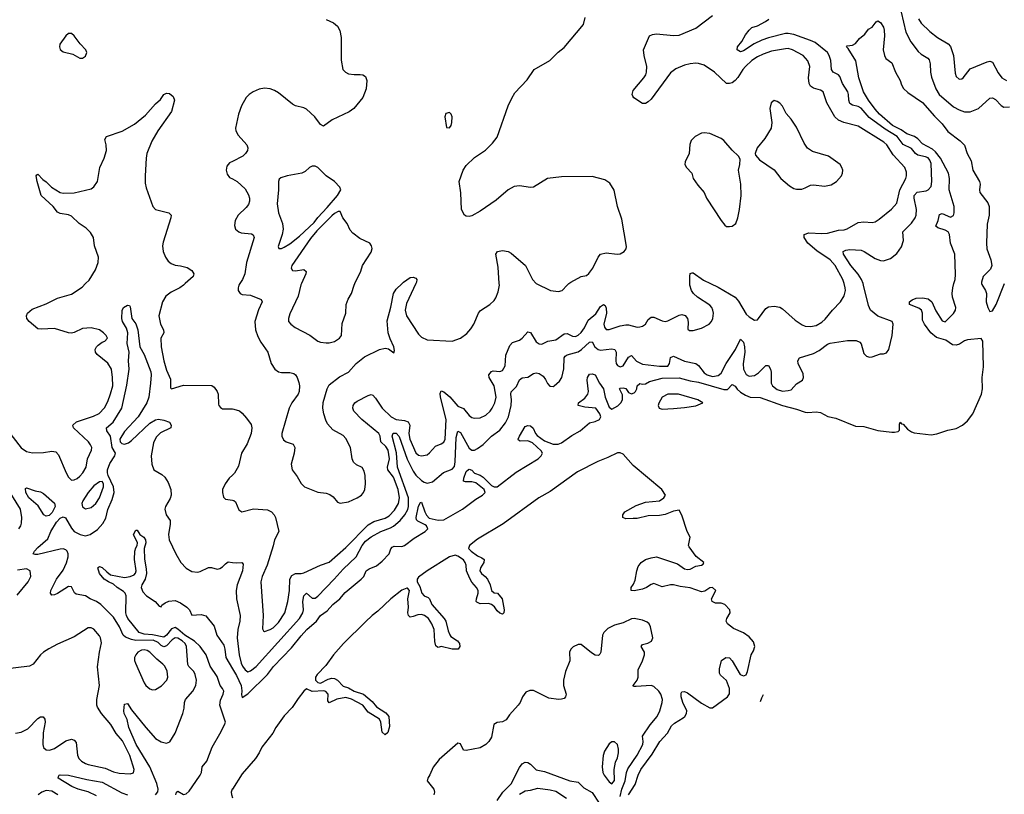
# Model space of a CAD drawing. Header units: inches. Extents: x 1771504 to 1971212, y 471788 to 643615.
# Tile 523 of 587: x 1888480 to 1895514, y 626354 to 631885. Entities that reach past the tile are written whole.
import ezdxf

# ---------------------------------------------------------------- set-up
doc = ezdxf.new("R2010")
doc.units = ezdxf.units.IN
doc.header["$MEASUREMENT"] = 0
for name, color, linetype in [('B8682', 7, 'Continuous'), ('B8683', 7, 'Continuous'), ('B8692', 7, 'Continuous'), ('B8693', 7, 'Continuous')]:
    doc.layers.add(name, color=color, linetype=linetype)

msp = doc.modelspace()

# ---------------------------------------------------------------- linework, layer by layer
at = {"layer": 'B8682', "color": 5}
for points, elevation in [([(1888393.7, 628953.7), (1888490, 628827.2), (1888530, 628801.3), (1888571.9, 628791.9), (1888650, 628793.7), (1888710, 628804.2), (1888738.2, 628798.2), (1888758.6, 628778.6), (1888811.7, 628650), (1888830, 628619.3), (1888850, 628598), (1888870, 628598.9), (1888890, 628608.4), (1888910, 628625.7), (1888931.8, 628650), (1888955.6, 628690), (1888964.5, 628750), (1888992.9, 628810), (1888994.7, 628830), (1888987.1, 628850), (1888972.4, 628870), (1888864.5, 628970), (1888860.4, 628990), (1888886.8, 629013.2), (1889006.6, 629053.4), (1889047, 629073), (1889086.7, 629113.3), (1889110, 629158.4), (1889130, 629212.4), (1889144.4, 629270), (1889143.2, 629330), (1889134.9, 629390), (1889110, 629431.8), (1889033, 629493), (1889021.3, 629510), (1889020.5, 629530), (1889029.7, 629550), (1889040, 629560), (1889070, 629583.1), (1889089.6, 629590.4), (1889106.6, 629610), (1889098.7, 629630), (1889079.7, 629650), (1889050, 629669.7), (1888990, 629684.5), (1888930, 629680.3), (1888870, 629652.2), (1888850, 629647.4), (1888830, 629648.7), (1888730, 629679.3), (1888634.7, 629674.7), (1888610, 629677.6), (1888547, 629730), (1888532.3, 629750), (1888529.3, 629770), (1888535.1, 629790), (1888570, 629817.8), (1888670, 629856.3), (1888750, 629897.3), (1888850, 629926), (1888925.5, 629974.5), (1888950.9, 630000)], 280), ([(1889661.7, 630000), (1889650.3, 629990), (1889624.4, 629970), (1889561.9, 629938.1), (1889524.7, 629910), (1889499.3, 629870), (1889474.5, 629770), (1889485.1, 629710), (1889508, 629670), (1889508.9, 629650), (1889487.5, 629610), (1889490.2, 629549.8), (1889508.7, 629450), (1889530, 629381.1), (1889557.1, 629317.1), (1889557.3, 629257.3), (1889564.7, 629250), (1889650, 629276.2), (1889852.6, 629272.6), (1889870, 629261.6), (1889890.2, 629230.2), (1889896.9, 629210), (1889900.3, 629140.3), (1889903, 629130), (1889915.3, 629115.3), (1889930, 629107), (1890000, 629105.2)], 280), ([(1889450.7, 626349.3), (1889467.4, 626372.6), (1889468.7, 626391.3), (1889460.2, 626430), (1889410, 626550.7), (1889313, 626710), (1889260.2, 626830), (1889247.1, 626887.1), (1889225.6, 626930), (1889223.1, 626950), (1889230, 626998), (1889250, 627002.8), (1889278.2, 626958.2), (1889380.2, 626830), (1889450, 626752.8), (1889490, 626729), (1889530, 626718.7), (1889551.7, 626728.3), (1889590, 626790.4), (1889645.6, 626930), (1889654.5, 626970), (1889657, 627010), (1889664.4, 627030), (1889718, 627090), (1889738.3, 627130), (1889742.4, 627170), (1889733.9, 627210), (1889723.4, 627230), (1889687.4, 627267.4), (1889680.8, 627280.8), (1889671.4, 627410), (1889661.2, 627430), (1889640.2, 627450), (1889610, 627469.3), (1889590, 627470.9), (1889570, 627455.9), (1889530, 627412.9), (1889510, 627406.6), (1889490, 627416.9), (1889470, 627437.3), (1889433.4, 627453.4), (1889310, 627453.3), (1889279.7, 627459.7), (1889237.1, 627477.1), (1889218.9, 627490), (1889194, 627550), (1889150, 627618), (1889059.1, 627710), (1889030, 627729.8), (1888982.9, 627750), (1888950, 627770.9), (1888884, 627784), (1888872.5, 627792.5), (1888850, 627836), (1888830, 627837.6), (1888750, 627787.6), (1888730, 627778.4), (1888710, 627776), (1888699.5, 627790), (1888702, 627810), (1888743.7, 627890), (1888790, 627954.9), (1888814, 628006), (1888826.5, 628050), (1888827, 628070), (1888819.6, 628090), (1888810, 628098.8), (1888790, 628106.1), (1888770, 628104.8), (1888610, 628067.3), (1888590, 628065.3), (1888577.4, 628070), (1888586.1, 628090), (1888610, 628116.8), (1888681.4, 628178.6), (1888703.2, 628230), (1888743, 628297), (1888770, 628325.6), (1888790, 628334.8), (1888807.2, 628327.2), (1888850, 628253.9), (1888870, 628231.5), (1888912.9, 628210), (1888950, 628200.4), (1888984.7, 628210), (1889036, 628244), (1889073.2, 628286.8), (1889094.9, 628325.1), (1889110, 628387.2), (1889141.4, 628458.6), (1889155.4, 628510), (1889149.9, 628550), (1889113.4, 628630), (1889106.7, 628650), (1889106.4, 628670), (1889124.2, 628715.8), (1889160.8, 628770), (1889164.3, 628790), (1889140.2, 628830), (1889129.9, 628909.9), (1889103.1, 628950), (1889101.2, 628970), (1889147.7, 629010), (1889211, 629110), (1889245.8, 629274.2), (1889261.8, 629390), (1889257.1, 629450), (1889262.5, 629510), (1889247.7, 629572.3), (1889251.6, 629650), (1889243.3, 629683.3), (1889213.6, 629730), (1889209.7, 629750), (1889211.5, 629808.5), (1889222.7, 629830), (1889250, 629846), (1889263.6, 629843.6), (1889270, 629834), (1889280.4, 629750), (1889310, 629713), (1889325, 629670), (1889338.5, 629550), (1889370, 629494.9), (1889416, 629370), (1889418.9, 629350), (1889415.8, 629290), (1889402.2, 629190), (1889389.4, 629150), (1889327.6, 629050), (1889230, 628944.9), (1889195.7, 628890), (1889197.5, 628870), (1889210, 628859.3), (1889230, 628854.5), (1889256.6, 628863.4), (1889279.8, 628880.2), (1889410, 629004), (1889450, 629026.9), (1889472.1, 629032.1), (1889510, 629026.4), (1889550.3, 629010.3), (1889562.8, 628990), (1889558.8, 628970), (1889485.1, 628934.9), (1889455.4, 628904.6), (1889437, 628863), (1889419.5, 628770), (1889423.7, 628710), (1889438.3, 628670), (1889496.5, 628636.5), (1889517.8, 628617.8), (1889541.3, 628581.3), (1889559.9, 628530), (1889561.1, 628490), (1889554.9, 628465.1), (1889522.1, 628410), (1889516.8, 628390), (1889525.5, 628350), (1889554.6, 628310), (1889556.3, 628283.7), (1889543, 628210), (1889547.7, 628170), (1889594.4, 628070), (1889632, 628010), (1889670, 627968.8), (1889710, 627945.7), (1889750, 627941.1), (1889770, 627945.3), (1889830, 627973), (1889850, 627973), (1889890, 627962.4), (1889910, 627965.3), (1889930, 627977.1), (1889950, 627999.1), (1889970, 628012.7), (1890000, 628009.5)], 260), ([(1890000, 628631.8), (1889977.6, 628610), (1889947, 628570), (1889929, 628531), (1889928.5, 628508.5), (1889935.9, 628475.9), (1889950, 628461), (1890000, 628453.8)], 280), ([(1888475.1, 628250), (1888487.8, 628270), (1888493.3, 628290), (1888494.7, 628330), (1888486.8, 628390), (1888423, 628490)], 280), ([(1889594.7, 626350), (1889599.6, 626370), (1889610, 626376.9), (1889650, 626353.4), (1889670, 626356.9), (1889690, 626375.2), (1889713, 626407), (1889769.8, 626490), (1889778.5, 626510), (1889783, 626550), (1889816.8, 626590), (1889854.7, 626690), (1889910, 626784.9), (1889943.8, 626850), (1889949.8, 626870), (1889909, 626990), (1889914, 627026), (1889934.6, 627070), (1889938.7, 627090), (1889929.7, 627110), (1889911.4, 627131.4), (1889890, 627194.5), (1889839.8, 627270), (1889811.3, 627350), (1889770.5, 627410), (1889728.2, 627448.2), (1889659.6, 627490), (1889610, 627533.6), (1889590, 627545.3), (1889564.9, 627535.1), (1889530, 627489.9), (1889510, 627476.4), (1889430, 627492.3), (1889370, 627497.6), (1889334, 627510), (1889251.8, 627610), (1889242.1, 627630), (1889237.4, 627650), (1889241.5, 627770), (1889232.8, 627790), (1889221.7, 627801.7), (1889176.2, 627830), (1889150, 627855.3), (1889114.5, 627870), (1889083, 627890), (1889049.7, 627930), (1889039.5, 627970), (1889043.5, 627976.5), (1889050, 627980.5), (1889070, 627974.3), (1889101.8, 627941.8), (1889130, 627922), (1889230, 627902.2), (1889270, 627909.2), (1889297.9, 627922.1), (1889307.2, 627932.8), (1889312, 627950), (1889300.2, 628030), (1889303.7, 628090), (1889310, 628113), (1889320.5, 628130), (1889321.1, 628150), (1889292.7, 628210), (1889310, 628241), (1889318.8, 628238.8), (1889338.8, 628210), (1889367.7, 628190), (1889378.7, 628170), (1889380.3, 628150), (1889370.1, 628109.9), (1889371.8, 628031.8), (1889384.2, 627964.2), (1889385.7, 627930), (1889376.1, 627890), (1889352.1, 627850), (1889349.1, 627830), (1889360.7, 627800.7), (1889385.3, 627770), (1889448, 627730), (1889477.5, 627697.5), (1889490, 627693), (1889496.5, 627703.5), (1889518.9, 627721.1), (1889545.9, 627734.1), (1889590, 627736.9), (1889630, 627720.6), (1889675, 627690), (1889693.8, 627670), (1889710, 627634), (1889777.5, 627637.5), (1889810, 627627.3), (1889870, 627554.8), (1889888.5, 627490), (1889938, 627418), (1889946.7, 627390), (1889952.3, 627330), (1890000, 627251)], 240), ([(1888463.3, 627776.7), (1888541.1, 627870), (1888560.5, 627910), (1888555.8, 627950), (1888530, 627963.8), (1888464.8, 627955.2)], 280), ([(1888450, 626791.3), (1888490, 626796.5), (1888538.1, 626821.9), (1888610, 626894.9), (1888630, 626907.7), (1888647.3, 626907.3), (1888660.5, 626890), (1888663.1, 626870), (1888647, 626793), (1888645.4, 626710), (1888650, 626688.5), (1888670, 626670.3), (1888694, 626670), (1888730, 626681.1), (1888810, 626735.6), (1888850, 626747.6), (1888870, 626741.3), (1888883, 626723), (1888893.6, 626633.6), (1888902.2, 626610), (1888921.5, 626590), (1888950, 626574.2), (1888970, 626566.3), (1889090, 626541), (1889150, 626515), (1889190, 626504), (1889270, 626500.3), (1889292.1, 626507.9), (1889298, 626530), (1889268.1, 626630), (1889214.7, 626734.7), (1889168.8, 626788.8), (1889132.2, 626852.2), (1889064.7, 626930), (1889035, 626975), (1889030.8, 626990.8), (1889032.4, 627030), (1889050.6, 627130), (1889036.9, 627263.1), (1889049.5, 627370), (1889064.2, 627435.8), (1889058.5, 627470), (1889050, 627485.1), (1889010, 627532), (1888990, 627543.5), (1888970, 627542.2), (1888870, 627477.6), (1888750, 627426.6), (1888687.5, 627392.5), (1888650.4, 627370), (1888628.5, 627350), (1888577.6, 627282.4), (1888550.5, 627269.5), (1888354.6, 627245.4)], 280), ([(1889030, 626342.8), (1888970, 626371.2), (1888898.9, 626390), (1888853.7, 626410), (1888754.5, 626470), (1888758.4, 626481.6), (1888762.7, 626490), (1888770, 626492.9), (1888828.7, 626491.3), (1888960.1, 626460.1), (1889070, 626440.4), (1889210, 626364.5), (1889250, 626350.6)], 260), ([(1890000, 626391.6), (1889999, 626390), (1889992, 626370), (1889992.3, 626352.3), (1890000, 626328.2)], 240), ([(1888753.3, 626350), (1888710, 626376.2), (1888670, 626380.7), (1888637.3, 626370), (1888611.4, 626350)], 280)]:
    msp.add_lwpolyline(points, dxfattribs=dict(at, elevation=elevation))
for points, elevation in [([(1889070, 628586.4), (1889050, 628585.8), (1889010, 628555.9), (1888969.7, 628510), (1888930.2, 628450), (1888925, 628430), (1888930, 628406.4), (1888950, 628392), (1888990, 628402), (1889025.1, 628430), (1889051.1, 628470), (1889078.5, 628550), (1889079, 628570)], 280), ([(1888670, 628339.9), (1888653.6, 628350), (1888612.5, 628412.5), (1888546, 628470), (1888524.2, 628510), (1888522.9, 628537.1), (1888530, 628542.8), (1888590, 628521.1), (1888630, 628512.9), (1888650, 628501.5), (1888730, 628432.9), (1888732.6, 628410), (1888725, 628390), (1888712.9, 628367.1), (1888690, 628344.6)], 260), ([(1889370, 627384.5), (1889350, 627382.4), (1889324.2, 627370), (1889308.9, 627350), (1889300.9, 627330), (1889300.3, 627310), (1889306.3, 627290), (1889369.3, 627150), (1889382.4, 627130), (1889410, 627107.1), (1889430, 627100.7), (1889450, 627102.4), (1889492.7, 627127.3), (1889531.5, 627168.5), (1889538.7, 627190), (1889533.8, 627233.8), (1889516, 627270), (1889503.8, 627283.8), (1889459.5, 627319.5), (1889410, 627368.6), (1889390, 627380.3)], 280)]:
    msp.add_lwpolyline(points, close=True, dxfattribs=dict(at, elevation=elevation))
at = {"layer": 'B8683', "color": 5, "elevation": 320}
msp.add_lwpolyline([(1888850, 631785.2), (1888830, 631785.2), (1888810, 631769.3), (1888766, 631710), (1888763.7, 631690), (1888770, 631671), (1888790, 631655.8), (1888859.5, 631639.5), (1888910, 631610.8), (1888930, 631610.8), (1888950, 631624), (1888960.9, 631650), (1888952, 631670), (1888912.6, 631712.6), (1888870, 631769.2)], close=True, dxfattribs=at)
at = {"layer": 'B8683', "color": 5}
for points, elevation in [([(1888950.9, 630000), (1888975.4, 630024.6), (1889021.5, 630098.5), (1889041.2, 630150), (1889042.5, 630190), (1889015.7, 630270), (1889006.7, 630330), (1888985.6, 630365.6), (1888955.4, 630395.4), (1888905.1, 630430), (1888850, 630480.9), (1888830, 630490.8), (1888770, 630501.1), (1888750.9, 630510.9), (1888719.7, 630550), (1888633.3, 630630), (1888604, 630730), (1888597.2, 630770), (1888602.5, 630777.5), (1888610, 630782.8), (1888644.5, 630744.5), (1888670, 630726), (1888708, 630688), (1888770, 630651), (1888790, 630647), (1888870, 630647.8), (1888990, 630677.2), (1889010, 630690.3), (1889035.8, 630730), (1889053.7, 630830), (1889083.6, 630896.4), (1889099.7, 630950), (1889098.4, 630990), (1889089.4, 631030), (1889101.2, 631050), (1889212, 631088), (1889301.4, 631138.6), (1889378.2, 631201.8), (1889450, 631284), (1889485.4, 631314.6), (1889510, 631351), (1889530, 631361), (1889550, 631358), (1889577.3, 631337.3), (1889586, 631310), (1889565.5, 631230), (1889467.7, 631092.3), (1889423.6, 631016.4), (1889389.2, 630930), (1889383.4, 630896.6), (1889376.1, 630770), (1889377.1, 630717.1), (1889383.5, 630683.5), (1889430.3, 630550.3), (1889450.4, 630530.4), (1889545.3, 630505.3), (1889562, 630490), (1889560.3, 630470), (1889504.6, 630295.4), (1889500.2, 630270), (1889505.8, 630230), (1889520.8, 630190), (1889541.3, 630161.3), (1889562.8, 630142.8), (1889590, 630132.6), (1889630, 630127.8), (1889675.5, 630115.5), (1889710, 630094), (1889723.7, 630070), (1889718.7, 630050), (1889661.7, 630000)], 280), ([(1890000, 630873), (1889977.9, 630862.1), (1889960.6, 630839.4), (1889954.3, 630810), (1889961.3, 630781.3), (1889979.1, 630759.1), (1890000, 630747.9)], 320)]:
    msp.add_lwpolyline(points, dxfattribs=dict(at, elevation=elevation))
at = {"layer": 'B8692', "color": 5}
for points, elevation in [([(1890000, 627251), (1890030, 627201.3), (1890061.6, 627130), (1890066.9, 627093.1), (1890064.9, 627064.9), (1890070, 627046), (1890110, 627070.2), (1890251.1, 627210), (1890294.1, 627265.9), (1890420.7, 627399.3), (1890490, 627486.4), (1890531.5, 627530), (1890601, 627590), (1890628, 627630), (1890676.5, 627663.5), (1890716, 627710), (1890767.4, 627750), (1890806.3, 627793.7), (1890920.3, 627890), (1890937.4, 627910), (1890956.3, 627950), (1890976.5, 627963.5), (1891030, 627984.1), (1891070, 628017.6), (1891119.9, 628070), (1891132.4, 628107.6), (1891141.6, 628118.4), (1891155, 628125), (1891210, 628124.2), (1891230, 628130.7), (1891297.8, 628182.2), (1891377.4, 628230), (1891396.1, 628250), (1891386.4, 628270), (1891377.4, 628277.4), (1891323.2, 628303.2), (1891313.7, 628313.7), (1891312.2, 628330), (1891330, 628411.3), (1891342.9, 628437.1), (1891350, 628439.1), (1891373.6, 628370), (1891385.9, 628345.9), (1891405.4, 628325.4), (1891470, 628311.3), (1891510, 628314.1), (1891644, 628390), (1891739, 628461), (1891785.8, 628490), (1891805, 628510), (1891799.1, 628530), (1891737.5, 628577.5), (1891710, 628585.5), (1891664.9, 628584.9), (1891649.6, 628589.7), (1891652.2, 628610), (1891670, 628657.6), (1891685.8, 628674.2), (1891690, 628676.5), (1891710, 628667.6), (1891730, 628647.6), (1891770, 628632.1), (1891790, 628618.2), (1891850, 628557.8), (1891869.5, 628549.5), (1891890, 628550.2), (1892026.8, 628653.2), (1892182.7, 628750), (1892205.1, 628770), (1892213.7, 628790), (1892205.6, 628805.6), (1892142.6, 628862.6), (1892110, 628876.8), (1892056, 628876), (1892043.3, 628883.3), (1892040.9, 628890), (1892049.6, 628910), (1892090, 628979.1), (1892110, 628987), (1892130, 628984.2), (1892147.5, 628967.5), (1892165.4, 628930), (1892176.8, 628916.8), (1892230, 628878.3), (1892290, 628855.1), (1892326.6, 628853.4), (1892350, 628863.8), (1892424.2, 628915.8), (1892483.9, 628950), (1892550, 629005.3), (1892590, 629014.7), (1892622, 629030), (1892630.8, 629050), (1892624.7, 629070), (1892595.8, 629110), (1892518.2, 629118.2), (1892469.5, 629130), (1892472.7, 629150), (1892517, 629183), (1892538.5, 629210), (1892543.9, 629230), (1892534.5, 629310), (1892536.9, 629330), (1892550, 629353.7), (1892570, 629356.5), (1892592, 629350), (1892623, 629290), (1892650.2, 629250), (1892663.5, 629190), (1892690, 629119.1), (1892710, 629103.8), (1892752.2, 629127.8), (1892774.5, 629150), (1892786, 629170), (1892785.1, 629205.1), (1892763.7, 629250), (1892770, 629254.4), (1892790, 629257), (1892810, 629250.3), (1892830, 629222.8), (1892850, 629213), (1892870, 629221.3), (1892878, 629230), (1892889.7, 629250), (1892890, 629270.8), (1892910, 629286.4), (1892930, 629282.3), (1892950, 629284.9), (1892979.8, 629300.2), (1893070, 629325.4), (1893190, 629328.2), (1893270, 629306.7), (1893330, 629296.7), (1893510, 629244.5), (1893535.5, 629244.5), (1893570, 629280.3), (1893590, 629267.1), (1893605.7, 629245.7), (1893630, 629224.6), (1893663.9, 629203.9), (1893699.3, 629190), (1893770, 629187.3), (1893930, 629128.9), (1894030, 629104.2), (1894090, 629082.3), (1894110, 629078.9), (1894170, 629085.6), (1894200.3, 629080.3), (1894252.4, 629052.4), (1894310, 629039.3), (1894450, 628982.2), (1894510, 628979.8), (1894610, 628952.1), (1894710, 628939.2), (1894730, 628938.5), (1894755.3, 628944.7), (1894765.9, 628954.1), (1894764.2, 628995.8), (1894769.6, 629010.4), (1894778.4, 628998.4), (1894790, 628995.8), (1894820.9, 628960.9), (1894850, 628942), (1894870, 628933.9), (1894990, 628919.9), (1895032.2, 628927.8), (1895110, 628954.2), (1895170, 628965.1), (1895215, 628990), (1895250, 629019.7), (1895288.8, 629070), (1895351.4, 629210), (1895356.7, 629250), (1895354.5, 629330), (1895365.6, 629405.6), (1895360.5, 629590), (1895347.7, 629607.7), (1895250, 629598), (1895228.4, 629591.6), (1895193.1, 629566.9), (1895170, 629559.6), (1895143.9, 629563.9), (1895095.3, 629595.3), (1895030, 629616.3), (1894989.1, 629649.1), (1894942.5, 629710), (1894930, 629739.5), (1894928.6, 629790), (1894922.2, 629810), (1894903.9, 629823.9), (1894836, 629850), (1894837, 629870), (1894856, 629884), (1894884, 629896), (1894930, 629899.3), (1894970, 629891.7), (1894996.3, 629870), (1895025.6, 629805.6), (1895070, 629734.6), (1895090, 629727), (1895150, 629787), (1895164.4, 629810), (1895167.5, 629830), (1895144.5, 629904.5), (1895141.9, 629930), (1895144.9, 629970), (1895153.4, 630000)], 240), ([(1890000, 628009.5), (1890030, 628006.3), (1890068, 628008), (1890077.2, 627997.2), (1890071.8, 627950), (1890033.5, 627850), (1890026, 627810), (1890028.5, 627750), (1890055.3, 627630), (1890053.1, 627590), (1890038.7, 627530), (1890033.2, 627470), (1890048, 627350), (1890062.9, 627290), (1890070.8, 627270), (1890090, 627243.2), (1890110, 627229.4), (1890130, 627235.1), (1890170, 627266.2), (1890479.2, 627610), (1890502.4, 627650), (1890506.9, 627670), (1890503.2, 627730), (1890510, 627770.3), (1890530, 627788.9), (1890570, 627753.8), (1890590, 627753.2), (1890610, 627768.1), (1890727.2, 627890), (1890790, 627962.5), (1890884.4, 628050), (1890926, 628130), (1890950, 628160.7), (1890990, 628191.2), (1891059.8, 628230), (1891130, 628255.8), (1891150, 628267.5), (1891197.7, 628310), (1891231.9, 628350), (1891252, 628388), (1891257.8, 628410), (1891257, 628470), (1891178.1, 628690), (1891172, 628792), (1891140.8, 628910), (1891147.1, 628932.9), (1891170, 628931.5), (1891190, 628908.2), (1891247.1, 628747.1), (1891290, 628661.9), (1891310, 628633.2), (1891350, 628594.5), (1891370, 628582), (1891390, 628576.1), (1891430, 628583.9), (1891507.9, 628652.1), (1891570, 628676.1), (1891585.9, 628694), (1891592.1, 628727.9), (1891598.1, 628901.9), (1891610, 628946), (1891630, 628936.9), (1891690, 628826.3), (1891710, 628810.1), (1891730, 628810.1), (1891750, 628822.1), (1891790, 628852.5), (1891850, 628911.8), (1891910, 628953.7), (1891950, 629006.2), (1891971.3, 629050), (1891989.9, 629130), (1891993.8, 629170), (1891988.8, 629211.2), (1891991.4, 629228.6), (1892030, 629265.3), (1892050, 629313.4), (1892070, 629328), (1892110, 629332.2), (1892150, 629357.3), (1892170, 629362.4), (1892190, 629358.5), (1892219.2, 629339.2), (1892236.2, 629316.2), (1892250, 629286.4), (1892267.8, 629267.8), (1892290, 629266.3), (1892297, 629270), (1892336.6, 629303.4), (1892353.3, 629330), (1892367.7, 629392.3), (1892369.8, 629470), (1892377.4, 629482.6), (1892390, 629492.7), (1892470, 629513.8), (1892493.8, 629530), (1892550, 629583.2), (1892570, 629583.7), (1892589.6, 629549.6), (1892613, 629530), (1892630, 629525.7), (1892710, 629535.7), (1892730.8, 629530.8), (1892740.2, 629510), (1892737.8, 629450), (1892741.3, 629430), (1892750, 629415.8), (1892770, 629406.7), (1892790, 629413.4), (1892830, 629476.2), (1892850, 629486.3), (1892886, 629446), (1892930, 629426.1), (1893051.3, 629410), (1893104, 629410), (1893110, 629412), (1893122, 629430), (1893130, 629472.7), (1893150, 629483.2), (1893230, 629446.3), (1893310.1, 629430.1), (1893330, 629414.6), (1893370, 629363.3), (1893390, 629349), (1893430, 629337.6), (1893470, 629344.3), (1893490, 629361.5), (1893526, 629430), (1893593.1, 629530), (1893630, 629603.7), (1893650, 629583.1), (1893658.2, 629550), (1893659.7, 629510), (1893647, 629427), (1893650.2, 629390), (1893670, 629350.3), (1893690, 629339.7), (1893730, 629343.5), (1893757.6, 629362.4), (1893810, 629415.3), (1893830, 629414.6), (1893843.2, 629390), (1893848.3, 629368.3), (1893849, 629290), (1893857.3, 629270), (1893890, 629243.1), (1893930, 629233.4), (1893970, 629236), (1893990, 629242.7), (1894030, 629285.8), (1894071.5, 629310), (1894078, 629330), (1894077.1, 629357.1), (1894041.3, 629430), (1894038.7, 629450), (1894049.7, 629470.3), (1894150, 629500.6), (1894190, 629523.2), (1894250, 629567.3), (1894270, 629576.2), (1894394.3, 629594.3), (1894454.4, 629594.4), (1894481.3, 629581.3), (1894490.3, 629570.3), (1894510, 629500.7), (1894530, 629481.6), (1894550, 629474.9), (1894570, 629476.4), (1894630, 629499.1), (1894650, 629499.1), (1894673.1, 629506.9), (1894689.5, 629530.5), (1894713.6, 629630), (1894719.3, 629710), (1894712.7, 629730), (1894610, 629768.2), (1894557.2, 629810), (1894543.5, 629843.5), (1894507.9, 629990), (1894504.3, 630000)], 260), ([(1890000, 628453.8), (1890010, 628452.4), (1890022.8, 628442.8), (1890046, 628386), (1890066.8, 628370), (1890150, 628392.9), (1890250, 628384.7), (1890279.5, 628370), (1890297.8, 628350), (1890307.9, 628330), (1890331.6, 628230), (1890299.6, 628170), (1890291.7, 628128.3), (1890247.6, 627990), (1890212.2, 627910), (1890202.9, 627870), (1890220.2, 627630), (1890214.4, 627534.4), (1890221.4, 627521.4), (1890230, 627516), (1890270, 627530.3), (1890290, 627542.8), (1890330, 627580.8), (1890373.1, 627650), (1890396.2, 627730), (1890406.8, 627810), (1890409.9, 627890), (1890423.9, 627916.1), (1890450, 627930.7), (1890490, 627930.2), (1890510, 627935), (1890630, 627990.2), (1890690, 628010.3), (1890810, 628116.6), (1890970, 628277.7), (1891010, 628301.4), (1891090, 628324.4), (1891118.9, 628341.1), (1891157.1, 628382.9), (1891185.6, 628430), (1891193.6, 628470), (1891182.8, 628530), (1891150, 628617.2), (1891109.5, 628670), (1891106.7, 628690), (1891121.9, 628750), (1891111.5, 628811.5), (1891096.7, 628836.7), (1891059.9, 628870), (1891054.7, 628910), (1891045.4, 628930), (1890925.4, 629030), (1890868.2, 629090), (1890859.6, 629110), (1890862.1, 629130), (1890874.8, 629150), (1890890, 629161.4), (1890970, 629201.8), (1890990, 629207.5), (1891002.9, 629202.9), (1891022.9, 629183), (1891070, 629111.3), (1891133.4, 629050), (1891170, 629030.6), (1891230, 629024), (1891254.2, 629014.2), (1891268.2, 628990), (1891260.8, 628930), (1891266.5, 628890), (1891310, 628792.4), (1891330, 628775), (1891350, 628770.2), (1891390, 628778.7), (1891407.9, 628792.1), (1891450, 628839.5), (1891490, 628855.6), (1891510, 628868.9), (1891518.6, 628890), (1891527.5, 629030), (1891485, 629190), (1891484, 629216), (1891490, 629234.9), (1891510, 629227.3), (1891552.9, 629192.9), (1891610, 629125), (1891650, 629107.5), (1891690, 629059), (1891710, 629045.3), (1891730, 629039.5), (1891770, 629042.3), (1891810, 629062), (1891840.4, 629090), (1891854.6, 629110), (1891875, 629150), (1891884.8, 629190), (1891868.8, 629270), (1891834.4, 629330), (1891831.4, 629350), (1891850, 629373.2), (1891862.7, 629377.3), (1891910, 629372.4), (1891930, 629380.7), (1891947.8, 629412.2), (1891953.6, 629490), (1891980.8, 629559.2), (1892000.4, 629579.6), (1892050, 629597.3), (1892069.9, 629610.2), (1892110, 629657.1), (1892130, 629650.4), (1892170, 629585.3), (1892190, 629570.2), (1892210, 629567.6), (1892251.8, 629588.2), (1892310, 629598.4), (1892370, 629642.2), (1892390, 629644.6), (1892430, 629624.5), (1892450, 629622.7), (1892470, 629631.3), (1892490, 629650.7), (1892514.5, 629685.5), (1892541.1, 629738.9), (1892596.5, 629783.5), (1892630, 629836.8), (1892650, 629850.1), (1892663, 629843), (1892670, 629826), (1892670.8, 629789.2), (1892653.5, 629710), (1892658, 629690), (1892670, 629672.3), (1892690, 629672.1), (1892770, 629698.4), (1892810, 629706.2), (1892830, 629706), (1892890, 629690.2), (1892910, 629691.2), (1892930, 629697.2), (1892949.7, 629710), (1892970, 629743.8), (1892990, 629761.3), (1893010, 629761.1), (1893070, 629733.4), (1893090, 629730.3), (1893110, 629734.6), (1893190, 629774.9), (1893210, 629780.3), (1893233.2, 629773.2), (1893250.2, 629750.2), (1893255.3, 629724.7), (1893254, 629674), (1893264.7, 629664.7), (1893290, 629664.9), (1893350, 629683.1), (1893404.5, 629710), (1893422, 629730), (1893432, 629750), (1893437.2, 629790), (1893431.9, 629810), (1893423.5, 629830), (1893410, 629846), (1893323, 629903), (1893292.8, 629930), (1893279.7, 629950), (1893267.4, 629990), (1893267.5, 630000)], 280), ([(1890052.7, 630000), (1890046.4, 629990), (1890040.5, 629970), (1890042, 629950), (1890054.8, 629930), (1890070, 629921.6), (1890130, 629917.1), (1890205.8, 629885.8), (1890212, 629870), (1890186, 629814), (1890160.2, 629730), (1890165.2, 629670), (1890181.9, 629621.9), (1890202.9, 629582.9), (1890252.4, 629510), (1890276.5, 629430), (1890303.6, 629390), (1890330, 629371.1), (1890350, 629364.8), (1890410, 629366.2), (1890438, 629358), (1890449.3, 629349.3), (1890461.5, 629330), (1890475.1, 629295.1), (1890479.6, 629270), (1890477.3, 629230), (1890469.1, 629210), (1890424.8, 629150), (1890404.8, 629110), (1890353.5, 628930), (1890353.2, 628910), (1890364, 628884), (1890384.9, 628870), (1890434.1, 628854.1), (1890446.3, 628830), (1890442, 628790), (1890419.1, 628710), (1890425.7, 628670), (1890462.1, 628622.1), (1890490, 628572), (1890515.8, 628550), (1890609.8, 628510.2), (1890670, 628503.5), (1890694.5, 628494.5), (1890718.6, 628478.6), (1890750, 628440.5), (1890770, 628432.4), (1890830, 628443.1), (1890892, 628470), (1890920.7, 628490), (1890936.9, 628510), (1890946.3, 628530), (1890951.2, 628570), (1890948.5, 628630), (1890942, 628662), (1890926.9, 628686.9), (1890886.7, 628706.7), (1890865.7, 628725.7), (1890855.8, 628750), (1890842.3, 628830), (1890810, 628894.7), (1890790, 628915.1), (1890716.4, 628956.4), (1890679.3, 628999.3), (1890665.9, 629025.9), (1890652.5, 629070), (1890646.8, 629110), (1890649.2, 629150.8), (1890676.8, 629250), (1890690, 629276.9), (1890765.8, 629334.2), (1890830, 629368.1), (1890884.2, 629430), (1890942.6, 629477.4), (1891050, 629530.3), (1891090, 629540.4), (1891114, 629534), (1891153.6, 629506.4), (1891158.4, 629521.6), (1891153.7, 629550), (1891126.6, 629606.6), (1891112.9, 629650), (1891105.3, 629734.7), (1891131.6, 629831.6), (1891149.6, 629930), (1891170, 629960.7), (1891212, 630000)], 320), ([(1890493.4, 630000), (1890489.3, 629990.7), (1890469.3, 629910.7), (1890410, 629784), (1890399.3, 629750), (1890400.5, 629730), (1890417.3, 629710), (1890447.8, 629687.8), (1890553, 629633), (1890610, 629590.5), (1890630, 629583), (1890670, 629577.3), (1890690, 629577.3), (1890730, 629588), (1890765.2, 629610), (1890778, 629630), (1890783.9, 629716.1), (1890809.4, 629790), (1890813.2, 629850), (1890826, 629890), (1890849.5, 629930.5), (1890869.4, 629990), (1890874.1, 630000)], 340), ([(1891309.3, 630000), (1891242.7, 629857.3), (1891234.2, 629810), (1891243.5, 629770), (1891330, 629638.9), (1891350, 629618.3), (1891390, 629597.8), (1891570, 629588.9), (1891629.4, 629610), (1891675.3, 629644.7), (1891703.6, 629676.4), (1891725.1, 629710), (1891756.8, 629790), (1891770.8, 629809.2), (1891839.7, 629850), (1891870, 629878.9), (1891881.7, 629898.2), (1891898.8, 629941.2), (1891906.7, 629990), (1891905.9, 630000)], 320), ([(1892170.5, 630000), (1892272.1, 629952.1), (1892330, 629943.2), (1892356.3, 629950), (1892390, 629988.8), (1892403.9, 630000)], 320), ([(1893414.6, 630000), (1893470, 629973.8), (1893590, 629903.6), (1893616, 629876), (1893670, 629781.3), (1893690, 629762), (1893730, 629739.5), (1893750, 629742), (1893758, 629750), (1893810, 629823.1), (1893830, 629833.4), (1893870, 629839.6), (1893910, 629831.7), (1893930, 629821.1), (1894019.8, 629739.8), (1894070, 629705.8), (1894090, 629697.6), (1894130, 629694.4), (1894170, 629701.3), (1894210, 629724.4), (1894234.2, 629745.8), (1894285.7, 629810), (1894343.5, 629870), (1894370, 629913.4), (1894378, 629950), (1894377.1, 629970), (1894369, 630000)], 280), ([(1895351.7, 630000), (1895353.2, 629993.2), (1895379.6, 629950), (1895385.7, 629930), (1895384.9, 629870), (1895397, 629830), (1895410, 629800.7), (1895430, 629804.9), (1895456.2, 629850), (1895513.9, 630000)], 240), ([(1890000, 629105.2), (1890010, 629104.9), (1890050, 629091.3), (1890070, 629075.5), (1890100.5, 629040.5), (1890133.5, 628993.5), (1890138.7, 628970), (1890134.6, 628930), (1890104.8, 628855.2), (1890065.4, 628790), (1890043.5, 628696.5), (1890014.3, 628645.7), (1890000, 628631.8)], 280), ([(1892830, 626351), (1892876, 626424), (1892897.9, 626490), (1892917.7, 626530), (1892999.3, 626640.7), (1893052.8, 626730), (1893108.4, 626790), (1893136.1, 626843.9), (1893157.5, 626862.6), (1893220.7, 626899.3), (1893232.5, 626910), (1893243.7, 626930), (1893246.3, 626950), (1893217.9, 627010), (1893204.7, 627050), (1893204.8, 627075.2), (1893210, 627085.5), (1893230, 627087.8), (1893250, 627079.6), (1893350, 627004.6), (1893410, 626970.4), (1893430, 626970.4), (1893536, 627050), (1893549.6, 627070.4), (1893551, 627110), (1893530, 627166), (1893485.4, 627205.4), (1893479.1, 627219.1), (1893479.7, 627250), (1893494.5, 627310), (1893524, 627330), (1893550, 627327.7), (1893570, 627307.3), (1893627.4, 627210), (1893650, 627200.3), (1893658, 627202), (1893670, 627207.7), (1893678.9, 627230), (1893705.4, 627350), (1893722.6, 627377.4), (1893730.7, 627410), (1893722.7, 627442.7), (1893690, 627477.4), (1893650, 627507.1), (1893578, 627538), (1893536.2, 627570), (1893527.3, 627590), (1893531.6, 627610), (1893556, 627650), (1893552.3, 627670), (1893518, 627710), (1893490, 627717.7), (1893450, 627719.7), (1893426, 627730), (1893422.9, 627750), (1893453, 627810), (1893430, 627829.6), (1893410, 627828.3), (1893375.4, 627804.6), (1893350, 627800.5), (1893270, 627827.1), (1893197.3, 627837.3), (1893150, 627849), (1893130, 627849.8), (1893070, 627835.8), (1893010, 627859.3), (1892990, 627852.3), (1892958.8, 627830), (1892930, 627817.6), (1892870, 627805.6), (1892849.3, 627810), (1892847.3, 627830), (1892865.1, 627854.9), (1892876.9, 627883.1), (1892887.8, 627950), (1892898.6, 627981.4), (1892919.5, 628010), (1892950, 628030.3), (1892990, 628042.6), (1893030, 628048.4), (1893178.4, 627998.4), (1893230, 627964.6), (1893250, 627958.7), (1893270, 627962.6), (1893310, 627982.2), (1893349.6, 627990.4), (1893362.7, 627997.3), (1893367, 628010), (1893312.5, 628052.5), (1893262, 628122), (1893258.5, 628130), (1893269.7, 628190), (1893247.6, 628230), (1893210, 628346.6), (1893190, 628381.6), (1893150, 628376), (1893090, 628352.6), (1893050, 628343.7), (1892970, 628342.6), (1892890, 628324.2), (1892862.5, 628322.5), (1892810, 628321.2), (1892788, 628330), (1892788.7, 628350), (1892802, 628370), (1892884.2, 628415.8), (1892950, 628440.3), (1893050, 628450.4), (1893080.7, 628470), (1893093.3, 628490), (1893066, 628530), (1892861.3, 628701.3), (1892790, 628781.5), (1892770, 628792.5), (1892750, 628791.4), (1892681.5, 628758.5), (1892609.1, 628730.9), (1892464.5, 628655.5), (1892270, 628516.7), (1892189.4, 628470), (1891934.4, 628285.6), (1891750, 628175.4), (1891693.1, 628130), (1891686, 628110), (1891705.3, 628090), (1891750, 628055.9), (1891782.2, 628042.2), (1891797, 628030), (1891795.8, 628010), (1891771.3, 627970), (1891766.8, 627950), (1891779, 627930), (1891805.8, 627910), (1891822, 627890), (1891840.2, 627850), (1891850.4, 627810), (1891870, 627792), (1891894, 627790), (1891925.5, 627750), (1891942, 627670), (1891938.8, 627650), (1891930, 627641.2), (1891910, 627646.6), (1891890, 627663.7), (1891872.6, 627692.6), (1891850, 627709.6), (1891830, 627716.9), (1891770, 627714.5), (1891744.8, 627724.8), (1891741.2, 627730), (1891743.7, 627750), (1891756.4, 627790), (1891754.2, 627810), (1891744.2, 627830), (1891709.2, 627869.3), (1891694.5, 627894.5), (1891671.5, 627950), (1891669.8, 627990), (1891663.5, 628010), (1891650, 628028.5), (1891610, 628054.2), (1891590, 628062.2), (1891550, 628049.7), (1891390.3, 627950), (1891330, 627904.4), (1891319.2, 627890), (1891320.2, 627870), (1891337.4, 627837.4), (1891353.5, 627790), (1891370, 627771.1), (1891399, 627759), (1891408.7, 627750), (1891424.5, 627710), (1891512.3, 627610), (1891524.2, 627590), (1891540.9, 627520.9), (1891552.6, 627492.6), (1891561.1, 627481.1), (1891607.3, 627450), (1891622.8, 627430), (1891624.7, 627410), (1891612, 627390), (1891570, 627389.6), (1891491, 627409), (1891470, 627402), (1891464, 627404), (1891454, 627414), (1891445.8, 627445.8), (1891440.4, 627530), (1891425.4, 627570), (1891400.4, 627610), (1891371.1, 627631.1), (1891350, 627637.4), (1891323.8, 627636.2), (1891290, 627622.4), (1891270, 627619.5), (1891258, 627630), (1891253.6, 627650), (1891256.8, 627690), (1891252.7, 627750), (1891264.7, 627810), (1891250, 627826.9), (1891246.2, 627826.2), (1891210, 627811.4), (1891131.5, 627750), (1891039.3, 627660.7), (1890998, 627630), (1890950, 627584.4), (1890792.7, 627430), (1890721.6, 627350), (1890667.2, 627272.8), (1890605.5, 627210), (1890593.1, 627190), (1890593.4, 627170), (1890610, 627153.4), (1890630, 627148.4), (1890683.9, 627176.1), (1890710, 627183.4), (1890730, 627181.5), (1890750, 627168.6), (1890790, 627126.7), (1890830, 627114), (1890870, 627091.4), (1890937.1, 627070), (1890996.9, 627016.9), (1891030, 626979.3), (1891096.1, 626936.1), (1891116.3, 626910), (1891122.5, 626837.5), (1891110, 626795.3), (1891090, 626778), (1891070, 626798), (1891060.5, 626870), (1891051.3, 626891.3), (1890970, 626940.7), (1890931, 626991), (1890850, 627033.7), (1890810, 627045.1), (1890746.6, 627033.4), (1890690, 627006.6), (1890682, 627022), (1890682.6, 627070), (1890668, 627088), (1890652.2, 627092.2), (1890568.5, 627088.5), (1890530, 627107.3), (1890510, 627089.6), (1890470, 627039.1), (1890426.1, 626973.9), (1890370, 626914.7), (1890310.2, 626830), (1890288.8, 626791.2), (1890210.2, 626690), (1890191.2, 626650), (1890163.5, 626610), (1890070, 626499.8), (1890000, 626391.6)], 240), ([(1892770, 626337.6), (1892782.5, 626390), (1892805.7, 626450), (1892815.8, 626510), (1892824.9, 626535.1), (1892890, 626634.2), (1892931, 626710), (1892933.6, 626730), (1892928.8, 626770), (1892983.2, 626850), (1893033.6, 626910), (1893052.5, 626950), (1893068.6, 627008.6), (1893070.8, 627030), (1893059.8, 627070), (1893046.4, 627090), (1893010, 627123.5), (1892990, 627131.7), (1892883, 627123), (1892864.2, 627124.2), (1892861.6, 627130), (1892891.1, 627170), (1892897.7, 627190), (1892897.4, 627242.6), (1892930, 627306.8), (1892944.2, 627350), (1892944.5, 627370), (1892919.3, 627410), (1892930, 627422.8), (1892968.1, 627431.9), (1892993, 627447), (1893002.9, 627470), (1892986, 627550), (1892975.6, 627570), (1892962.7, 627582.7), (1892930, 627598.3), (1892870, 627609.7), (1892850, 627608), (1892790, 627578.9), (1892730, 627562.6), (1892682.3, 627537.7), (1892654, 627510), (1892644.2, 627490), (1892631.7, 627370), (1892625.1, 627354.9), (1892613.8, 627346.2), (1892590, 627348.3), (1892564.1, 627364.1), (1892490, 627424.5), (1892470, 627424.5), (1892433.5, 627406.5), (1892418, 627390), (1892408.4, 627370), (1892410, 627308), (1892379.3, 627230), (1892365.5, 627170), (1892365.5, 627130), (1892384, 627070), (1892378.8, 627050), (1892370, 627039), (1892350, 627032.3), (1892330, 627031.8), (1892260.1, 627040.1), (1892150, 627094), (1892124.7, 627095.3), (1892095.9, 627084.1), (1892070.8, 627050), (1892054.8, 627010), (1892040.7, 626990), (1891978.3, 626921.7), (1891954.6, 626885.4), (1891929.3, 626870.7), (1891890, 626867.6), (1891868.1, 626851.9), (1891850, 626760.9), (1891831.6, 626730), (1891810, 626709.7), (1891770, 626684.7), (1891670, 626666), (1891650, 626669.6), (1891630, 626714), (1891610, 626718), (1891477, 626603), (1891433.1, 626546.9), (1891410, 626493.6), (1891394.6, 626470), (1891391.7, 626450), (1891437.8, 626390), (1891442.9, 626370), (1891438, 626350)], 260), ([(1893791.7, 627064.6), (1893779.9, 627040.1), (1893770.1, 627013.9)], 240), ([(1891890, 626310.1), (1891930.6, 626369.4), (1891991, 626429), (1892050, 626544.9), (1892068.7, 626571.3), (1892090, 626583), (1892110, 626581.6), (1892128.8, 626570), (1892170, 626528.1), (1892230, 626515.9), (1892410, 626450.6), (1892470, 626440.6), (1892510, 626401.1), (1892570, 626367.8), (1892619.6, 626290)], 260), ([(1892050, 626353.8), (1892090, 626379.5), (1892130, 626383.1), (1892182.6, 626397.4), (1892270, 626386.9), (1892310, 626376.2), (1892385.8, 626325.8)], 240)]:
    msp.add_lwpolyline(points, dxfattribs=dict(at, elevation=elevation))
for points, elevation in [([(1893110, 629210.3), (1893070.2, 629190), (1893045.8, 629145.8), (1893041.7, 629130), (1893047.8, 629110), (1893070, 629104.7), (1893150, 629109.4), (1893230, 629115.3), (1893310, 629127.3), (1893359.5, 629150), (1893325.1, 629170), (1893185.2, 629210)], 240), ([(1892710, 626729.2), (1892690, 626714), (1892657.1, 626662.9), (1892648.6, 626631.4), (1892640.2, 626550), (1892645, 626510), (1892654.6, 626490), (1892690, 626442.4), (1892710, 626428.9), (1892728.3, 626451.7), (1892726.3, 626530), (1892736.9, 626583.1), (1892750, 626614), (1892757.2, 626650), (1892757.4, 626677.4), (1892750, 626708.7), (1892729.1, 626729.1)], 280)]:
    msp.add_lwpolyline(points, close=True, dxfattribs=dict(at, elevation=elevation))
at = {"layer": 'B8693', "color": 5}
for points, elevation in [([(1894759.8, 632010), (1894810, 631795.8), (1894845.8, 631725.8), (1894898.4, 631658.4), (1894918.6, 631638.6), (1894968.2, 631610), (1894977.2, 631597.2), (1894984.2, 631570), (1894985.2, 631510), (1894994.5, 631474.5), (1895024, 631390), (1895049.2, 631350), (1895150, 631263.5), (1895190, 631240.2), (1895230, 631226.2), (1895270, 631227.8), (1895328.6, 631251.4), (1895410, 631324.6), (1895430, 631327.4), (1895450, 631314), (1895490, 631271.5), (1895510, 631259.6), (1895550, 631261.8)], 260), ([(1890670, 631886.8), (1890721.6, 631861.6), (1890750, 631838.8), (1890768.1, 631808.1), (1890777.1, 631757.1), (1890775.9, 631595.9), (1890788, 631530), (1890806.8, 631510), (1890830, 631498), (1890870, 631492.2), (1890913.4, 631493.4), (1890930.3, 631490.3), (1890950, 631479.1), (1890961.1, 631450), (1890955.5, 631390), (1890931.1, 631330), (1890866.5, 631250), (1890832.6, 631227.4), (1890713.1, 631170), (1890650, 631124), (1890630, 631135.8), (1890587.7, 631190), (1890530, 631246), (1890510, 631255.8), (1890450.3, 631269.7), (1890430, 631281.2), (1890330, 631361.4), (1890299.8, 631379.8), (1890270, 631391.1), (1890230, 631395.3), (1890191.7, 631388.3), (1890148.9, 631370), (1890118.6, 631350), (1890098.2, 631330), (1890064.3, 631270), (1890042.4, 631210), (1890022.8, 631110), (1890024.2, 631090), (1890039.7, 631059.7), (1890102.8, 630990), (1890110.2, 630970), (1890106.9, 630950), (1890094.4, 630930), (1890074.2, 630910), (1890000, 630873)], 320), ([(1892403.9, 630000), (1892416.2, 630010), (1892490, 630050.3), (1892530, 630059.1), (1892546.7, 630073.3), (1892575.1, 630110), (1892612, 630190), (1892630, 630211.3), (1892670, 630220.2), (1892748.6, 630211.4), (1892770, 630213.8), (1892798.9, 630230), (1892811.3, 630248.7), (1892814.1, 630265.9), (1892780.9, 630460.9), (1892749.8, 630550), (1892726.6, 630666.6), (1892696.4, 630716.4), (1892661, 630741), (1892570, 630765.6), (1892350, 630761.5), (1892250, 630749.7), (1892150, 630688.3), (1892130, 630685.4), (1892050, 630699.3), (1892012.9, 630692.9), (1891970, 630670.6), (1891883.5, 630596.5), (1891770, 630518.7), (1891710, 630485.1), (1891690, 630479.6), (1891670, 630480.7), (1891658, 630490), (1891635.8, 630530), (1891631.4, 630648.6), (1891619.5, 630730), (1891648.5, 630810), (1891670, 630844.2), (1891730, 630900.2), (1891807.3, 630952.7), (1891858.1, 631001.9), (1891890, 631045.7), (1891970.5, 631269.5), (1891995.2, 631324.8), (1892018, 631362), (1892105.6, 631454.4), (1892156, 631530), (1892266.5, 631593.5), (1892326.4, 631653.6), (1892370, 631686.7), (1892507.6, 631850), (1892520.7, 631899.3)], 320), ([(1894369, 630000), (1894361, 630030), (1894306.2, 630130), (1894270.7, 630170), (1894173.4, 630233.4), (1894109.9, 630290), (1894084.2, 630330), (1894083.6, 630350), (1894118, 630362), (1894210, 630357.5), (1894250, 630360.4), (1894330, 630381.5), (1894370, 630384.3), (1894390, 630391), (1894470, 630436.3), (1894510, 630440.3), (1894570, 630436.5), (1894590, 630442), (1894620.3, 630459.7), (1894708.1, 630531.9), (1894746.1, 630573.9), (1894767.2, 630670), (1894809.2, 630750), (1894815, 630770), (1894815.9, 630795.9), (1894802, 630830), (1894719.9, 630919.9), (1894674.1, 630990), (1894653.6, 631010), (1894470, 631125.2), (1894368, 631150), (1894330, 631167.1), (1894303.2, 631190), (1894245, 631290), (1894218.7, 631370), (1894201.2, 631381.2), (1894150, 631395), (1894129.9, 631410), (1894119.2, 631430), (1894114.3, 631470), (1894124.1, 631550), (1894110, 631591.2), (1894076, 631630), (1894001.6, 631670), (1893970, 631678.2), (1893950, 631677), (1893850, 631658.9), (1893790, 631639.1), (1893750, 631620.2), (1893710, 631592.2), (1893665, 631550), (1893646.1, 631530), (1893610, 631470.9), (1893590, 631450.8), (1893570, 631434.6), (1893550, 631428.1), (1893530, 631429.8), (1893444.2, 631510), (1893370, 631560.2), (1893330, 631572.7), (1893310, 631573.2), (1893270, 631569.4), (1893230, 631559.2), (1893166.4, 631533.6), (1893130, 631505), (1892990, 631317.6), (1892970, 631297), (1892950, 631285.2), (1892930, 631285.2), (1892867.7, 631327.7), (1892859.5, 631339.5), (1892855.1, 631350), (1892862, 631378), (1892938, 631470), (1892951.8, 631490), (1892958.4, 631510), (1892959.5, 631550), (1892940.7, 631630), (1892937, 631670), (1892979.5, 631770), (1893000.3, 631779.7), (1893030, 631784.2), (1893150, 631771.2), (1893190, 631773), (1893310, 631824.1), (1893430, 631915)], 280), ([(1894504.3, 630000), (1894493.5, 630030), (1894470, 630067.4), (1894417.5, 630130), (1894365.7, 630210), (1894363.5, 630230), (1894381.7, 630238.3), (1894410, 630243), (1894490, 630239.7), (1894513.4, 630230), (1894590, 630180.2), (1894630, 630164.2), (1894650, 630162.2), (1894701.3, 630178.7), (1894745.4, 630214.6), (1894778, 630262), (1894792.8, 630307.2), (1894788.1, 630370), (1894850, 630432), (1894876.5, 630470), (1894884.1, 630490), (1894886.2, 630530), (1894869.4, 630610), (1894870.7, 630630), (1894890, 630653.7), (1894956.1, 630663.9), (1894970, 630670.3), (1894990, 630694), (1894996.2, 630730), (1894990, 630858), (1894981.9, 630881.9), (1894970, 630897.2), (1894950, 630906.4), (1894896.5, 630916.5), (1894878.9, 630930), (1894850, 630963.9), (1894790, 630992.5), (1894747.7, 631050), (1894661.9, 631101.9), (1894547.2, 631187.2), (1894490, 631252.8), (1894470, 631265.2), (1894430, 631274.7), (1894410, 631285.3), (1894402.2, 631310), (1894401.5, 631350), (1894396.1, 631370), (1894357.5, 631430), (1894338.4, 631478.4), (1894330, 631490.7), (1894290.5, 631510.5), (1894278.2, 631530), (1894273.8, 631593.8), (1894263.4, 631630), (1894249.8, 631650), (1894161.6, 631721.6), (1894130, 631737.2), (1894010, 631777.9), (1893970, 631786.9), (1893950, 631785.6), (1893830, 631755.7), (1893782.5, 631737.5), (1893727.4, 631712.6), (1893650, 631661.5), (1893630, 631656.3), (1893606, 631670), (1893606.6, 631690), (1893639.6, 631730), (1893664, 631776), (1893690, 631810.4), (1893710.9, 631829.1), (1893750, 631841.8), (1893808.5, 631871.5), (1893832.6, 631887.4)], 260), ([(1895153.4, 630000), (1895161.9, 630030), (1895165.3, 630065.3), (1895159, 630210), (1895129.6, 630290), (1895121.7, 630350), (1895111.6, 630370), (1895090, 630382.6), (1895038.2, 630398.2), (1895024.2, 630410), (1895042.2, 630450), (1895050, 630493), (1895070, 630501.5), (1895130, 630474), (1895150, 630485.7), (1895155.5, 630504.5), (1895154.7, 630550), (1895120.6, 630670), (1895123.2, 630750), (1895115.8, 630790), (1895057.1, 630897.1), (1895022.3, 630942.3), (1895000.3, 630960.3), (1894930, 630999.1), (1894894.9, 631034.9), (1894871.6, 631051.5), (1894818.2, 631070), (1894777.8, 631097.8), (1894715.7, 631130), (1894622.3, 631210), (1894590, 631245.9), (1894543.8, 631310), (1894508.9, 631368.9), (1894474.6, 631470), (1894454, 631590), (1894398.7, 631678.7), (1894387, 631690), (1894390, 631698), (1894430, 631702.8), (1894450, 631714.8), (1894478, 631750), (1894518, 631782), (1894543.1, 631816.9), (1894570, 631832), (1894598, 631870), (1894610, 631876), (1894630, 631864.7), (1894650, 631832), (1894656.3, 631810), (1894658.4, 631770), (1894647.3, 631670), (1894658.8, 631630), (1894668, 631608), (1894710, 631576), (1894735.8, 631510), (1894770, 631450.6), (1894779, 631419), (1894793.4, 631393.4), (1894825.2, 631365.2), (1894930, 631293.6), (1895015.4, 631195.4), (1895070, 631140.2), (1895110, 631087.2), (1895199.2, 631019.2), (1895228.6, 630988.6), (1895247.8, 630930), (1895275.9, 630875.9), (1895289.6, 630809.6), (1895335.6, 630730), (1895340.6, 630710), (1895335.8, 630670), (1895339.8, 630650), (1895396.6, 630576.6), (1895404.8, 630550), (1895406.4, 630490), (1895390, 630424), (1895385.4, 630290), (1895389.6, 630249.6), (1895418.4, 630170), (1895423.8, 630130), (1895415.4, 630104.6), (1895362.6, 630050), (1895349.6, 630009.6), (1895351.7, 630000)], 240), ([(1894899.5, 631890), (1894920, 631860), (1894981.1, 631801.1), (1895036.9, 631756.9), (1895113, 631713), (1895130, 631693.7), (1895151.3, 631630), (1895162.5, 631502.5), (1895170, 631479.1), (1895190, 631460.3), (1895210, 631461.3), (1895220.7, 631470), (1895270, 631533.1), (1895390, 631584.4), (1895410, 631589), (1895430, 631582), (1895470, 631504.9), (1895496.1, 631470), (1895530, 631450.2)], 280), ([(1890000, 630747.9), (1890033.4, 630730), (1890090, 630678), (1890115, 630635.1), (1890121.6, 630610), (1890122, 630590), (1890114.7, 630565.3), (1890097.2, 630542.8), (1890041.7, 630490), (1890019.6, 630450), (1890014.9, 630414.9), (1890022.4, 630390), (1890045.5, 630370), (1890062.9, 630362.9), (1890135.8, 630355.8), (1890147.4, 630347.4), (1890154, 630330), (1890101.1, 630150), (1890087.9, 630070), (1890071, 630029), (1890052.7, 630000)], 320), ([(1890874.1, 630000), (1890916.2, 630090), (1890929.5, 630130), (1890990, 630224.7), (1890997.2, 630250), (1890993.2, 630270), (1890981.2, 630290), (1890910, 630322.4), (1890860, 630360), (1890842, 630382), (1890818.3, 630430), (1890789.6, 630470), (1890770, 630514), (1890755.5, 630515.5), (1890730, 630502), (1890710, 630484.2), (1890603.4, 630376.6), (1890558.7, 630321.3), (1890425.1, 630130), (1890419.1, 630110), (1890430, 630093.7), (1890450, 630091.6), (1890510, 630100.7), (1890526.4, 630086.4), (1890524.9, 630070), (1890493.4, 630000)], 340), ([(1891905.9, 630000), (1891897.5, 630117.5), (1891880.5, 630210), (1891893.2, 630230), (1891930, 630237.3), (1891970, 630229.1), (1891990, 630218.6), (1892092.3, 630130), (1892142.8, 630030), (1892170, 630000.3), (1892170.5, 630000)], 320), ([(1891212, 630000), (1891222.7, 630010), (1891270, 630042.8), (1891290, 630046), (1891310, 630038), (1891316, 630030), (1891314, 630010), (1891309.3, 630000)], 320), ([(1893267.5, 630000), (1893268.2, 630051.8), (1893270, 630071.3), (1893283.7, 630076.3), (1893290, 630076.3), (1893364, 630024), (1893414.6, 630000)], 280)]:
    msp.add_lwpolyline(points, dxfattribs=dict(at, elevation=elevation))
for points, elevation in [([(1893870, 631307), (1893848.4, 631290), (1893838, 631250), (1893853.1, 631150), (1893849.1, 631110), (1893803.5, 631036.5), (1893748.5, 630970), (1893733, 630930), (1893737.1, 630917.1), (1893764.6, 630884.6), (1893870, 630812.7), (1893917, 630750), (1893978, 630698), (1894010, 630679.2), (1894030, 630673.6), (1894066.1, 630673.9), (1894090, 630685.3), (1894130, 630703.7), (1894150, 630706.7), (1894230, 630696.5), (1894275.6, 630704.4), (1894315.1, 630730), (1894349.4, 630770), (1894358, 630790), (1894359.3, 630810), (1894352.7, 630830), (1894341.2, 630850), (1894257, 630910), (1894143, 630943), (1894107.3, 630967.3), (1894083.6, 631003.6), (1894030, 631117.6), (1893990, 631175.6), (1893955.4, 631215.4), (1893930, 631266.6), (1893910, 631289.6), (1893890, 631301.6)], 320), ([(1891550, 631222), (1891525.2, 631214.8), (1891516, 631190), (1891530, 631114), (1891550, 631112), (1891562, 631130), (1891568, 631150), (1891568.7, 631190), (1891562, 631210)], 340), ([(1893370, 631078), (1893350, 631073.3), (1893305.5, 631050), (1893277.8, 631022.2), (1893267.1, 630992.9), (1893263.2, 630930), (1893234, 630870), (1893230.4, 630850), (1893242.4, 630830), (1893280.4, 630790), (1893291.8, 630750), (1893323.2, 630703.2), (1893368.8, 630650), (1893387.4, 630610), (1893490.3, 630450), (1893517.1, 630417.1), (1893530, 630409.1), (1893550, 630408.1), (1893570, 630411.6), (1893594.7, 630430), (1893609.8, 630470.2), (1893622.4, 630530), (1893633.8, 630630), (1893630.8, 630710.8), (1893614, 630810), (1893624.2, 630850), (1893625.6, 630890), (1893615.1, 630910), (1893570, 630952.6), (1893510, 631021.3), (1893490, 631036.3), (1893410, 631073)], 320), ([(1890590, 630839.7), (1890570, 630838), (1890550, 630828.2), (1890518.7, 630801.3), (1890494.9, 630790), (1890390.1, 630769.9), (1890345.6, 630754.4), (1890334.3, 630745.7), (1890328.9, 630730), (1890329.3, 630670), (1890318.6, 630570), (1890330, 630506.8), (1890358, 630430), (1890363.2, 630390), (1890355.2, 630350), (1890326.4, 630266.4), (1890330.5, 630250.5), (1890350, 630251.7), (1890370, 630260.2), (1890410, 630284.8), (1890479.8, 630340.2), (1890583.8, 630436.2), (1890610, 630471.8), (1890677.3, 630542.7), (1890749.6, 630630), (1890773.2, 630670), (1890766.6, 630690), (1890730, 630729.3), (1890670, 630769.5), (1890610, 630829.6)], 340)]:
    msp.add_lwpolyline(points, close=True, dxfattribs=dict(at, elevation=elevation))

doc.saveas('drawing.dxf')
